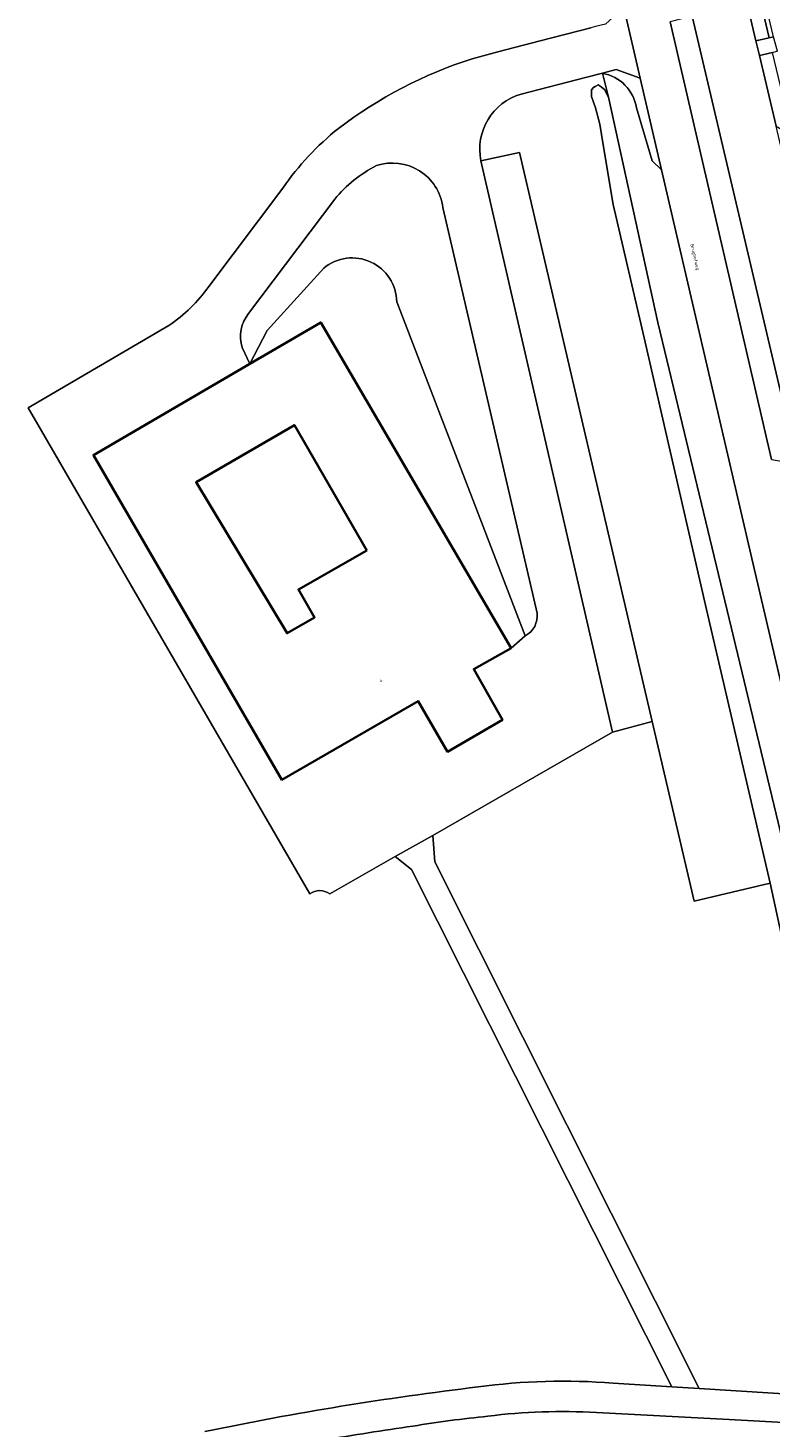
# Model space of a CAD drawing. Header units: metres. Extents: x 197700 to 204338, y 317132 to 325229.
# Tile 534 of 656: x 201883 to 201965, y 320090 to 320244. Entities that reach past the tile are written whole.
import ezdxf
from ezdxf.enums import TextEntityAlignment as Align

# ---------------------------------------------------------------- set-up
doc = ezdxf.new("R2010")
doc.units = ezdxf.units.M
for name, color, linetype, lineweight in [('B-WE-GR-BEPLANTING_CULTUUR_BOSPLANTSOEN-GV', 90, 'Continuous', 18), ('B-WE-GR-BEPLANTING_CULTUUR_HEESTERS-GV', 90, 'Continuous', 18), ('B-WE-OG-BEBOUWING-GV', 7, 'Continuous', 35), ('B-WE-OG-BEBOUWING-T18', 10, 'Continuous', 18), ('B-WE-OG-TERREIN_CULTUURSCHEIDING-GV', 7, 'Continuous', 18), ('B-WE-OG-TERREIN_ERF-GV', 7, 'Continuous', 18), ('B-WE-OG-TOPOGRAFIE-T18', 10, 'Continuous', 18), ('B-WE-OG-WATER_GREPPEL-GV', 160, 'Continuous', 18), ('B-WE-VH-VERHARDING_ASFALT-GV', 252, 'Continuous', 18), ('B-WE-VH-VERHARDING_OPEN-GV', 252, 'Continuous', 18), ('B-WE-VH-VERHARDING_STRAATBAKSTEEN-GV', 252, 'Continuous', 18), ('B-WE-VH-VERHARDING_TEGEL-GV', 252, 'Continuous', 18)]:
    doc.layers.add(name, color=color, linetype=linetype, lineweight=lineweight)
doc.styles.add('NLCS-ISO-M200-T18', font='NLCS-ISO.ttf', dxfattribs={"height": 0.36})

msp = doc.modelspace()

# ---------------------------------------------------------------- linework, layer by layer
at = {"layer": 'B-WE-GR-BEPLANTING_CULTUUR_BOSPLANTSOEN-GV'}
msp.add_lwpolyline([(201932.887, 320229.562), (201937.12, 320230.477), (201951.752, 320167.787), (201956.373, 320147.988), (201964.76, 320149.945), (201957.608, 320180.595), (201950.852, 320210.06), (201947.455, 320224.758), (201946.331, 320231.336), (201945.981, 320233.618), (201945.501, 320235.422), (201945.063, 320236.661), (201945.068, 320237.399), (201945.268, 320237.649), (201945.47, 320237.775), (201945.525, 320237.806), (201945.779, 320237.95), (201946.136, 320237.727), (201946.517, 320237.394), (201946.753, 320236.897), (201946.937, 320236.578), (201946.271, 320239.21), (201946.266, 320239.229), (201944.412, 320238.751), (201937.324, 320236.92)], dxfattribs=at)
msp.add_lwpolyline([(201937.324, 320236.92, 0.3930256), (201932.887, 320229.562)], format="xyb", dxfattribs=at)
at = {"layer": 'B-WE-GR-BEPLANTING_CULTUUR_HEESTERS-GV'}
msp.add_lwpolyline([(201935.103, 320355.83), (201934.625, 320355.69), (201951.811, 320294.926), (201956.898, 320275.696), (201964.63, 320243.11), (201965.12, 320243.215), (201957.403, 320275.738), (201952.316, 320294.968)], close=True, dxfattribs=at)
at = {"layer": 'B-WE-OG-BEBOUWING-GV'}
for points in [[(201936.213, 320175.854), (201915.236, 320211.759), (201907.406, 320207.19), (201890.185, 320197.139), (201910.95, 320161.347), (201925.954, 320170.03), (201929.2, 320164.434), (201935.253, 320167.944), (201932.098, 320173.548)], [(201920.297, 320186.636), (201912.783, 320182.337), (201914.555, 320179.239), (201911.523, 320177.504), (201901.498, 320194.148), (201912.347, 320200.447)]]:
    msp.add_lwpolyline(points, close=True, dxfattribs=at)
at = {"layer": 'B-WE-OG-TERREIN_CULTUURSCHEIDING-GV'}
for points in [[(201960.095, 320255.952), (201963.149, 320242.793), (201964.63, 320243.11), (201956.898, 320275.696), (201951.811, 320294.926), (201934.625, 320355.69)], [(201946.271, 320239.21), (201946.937, 320236.578), (201952.379, 320211.758), (201954.362, 320203.518), (201970.576, 320136.019), (201971.966, 320129.888), (201973.238, 320125.27), (201974.109, 320121.52), (201974.964, 320118.048), (201975.766, 320113.115), (201978.422, 320107.773), (201980.654, 320111.007), (201980.725, 320111.302), (201980.638, 320111.632), (201979.745, 320113.831), (201978.633, 320117.761), (201962.994, 320184.646), (201952.765, 320228.562)], [(201952.765, 320228.562), (201951.757, 320229.565), (201950.022, 320235.409)]]:
    msp.add_lwpolyline(points, dxfattribs=at)
for points in [[(201956.149, 320245.502), (201953.713, 320244.886), (201964.906, 320196.651), (201967.741, 320196.183)], [(201965.007, 320241.521), (201963.582, 320241.186), (201965.399, 320233.399), (201967.193, 320232.309)]]:
    msp.add_lwpolyline(points, close=True, dxfattribs=at)
msp.add_lwpolyline([(201950.022, 320235.409, 0.3177916), (201946.271, 320239.21)], format="xyb", dxfattribs=at)
at = {"layer": 'B-WE-OG-TERREIN_ERF-GV'}
for points in [[(201931.927, 320240.821), (201934.731, 320241.584), (201939.414, 320242.803), (201944.999, 320244.232)], [(201902.895, 320215.72), (201911.051, 320226.57)], [(201915.563, 320217.755), (201909.35, 320210.859), (201907.406, 320207.19), (201915.236, 320211.759), (201936.213, 320175.854)], [(201936.213, 320175.854), (201937.755, 320177.224), (201923.608, 320214.022)], [(201914.03, 320148.783), (201882.988, 320202.343), (201898.502, 320211.429)], [(201968.748, 320131.517), (201964.76, 320149.945), (201956.373, 320147.988), (201951.752, 320167.787), (201947.391, 320166.61), (201927.576, 320155.211), (201927.789, 320152.302), (201956.932, 320094.262), (201972.637, 320093.28)], [(201947.434, 320094.856), (201953.899, 320094.452), (201925.227, 320151.468), (201923.449, 320152.888), (201916.228, 320148.776)]]:
    msp.add_lwpolyline(points, dxfattribs=at)
for points in [[(201917.191, 320233.14, -0.0852168), (201931.927, 320240.821)], [(201911.051, 320226.57, -0.070977), (201917.191, 320233.14)], [(201923.608, 320214.022, 0.6268002), (201915.563, 320217.755)], [(201898.502, 320211.429, 0.0937389), (201902.895, 320215.72)], [(201916.228, 320148.776, 0.3298449), (201914.03, 320148.783)], [(201902.474, 320089.511, -0.0217426), (201932.56, 320094.437)], [(201932.56, 320094.437, -0.0533177), (201947.434, 320094.856)]]:
    msp.add_lwpolyline(points, format="xyb", dxfattribs=at)
msp.add_lwpolyline([(201911.523, 320177.504), (201914.555, 320179.239), (201912.783, 320182.337), (201920.297, 320186.636), (201912.347, 320200.447), (201901.498, 320194.148)], close=True, dxfattribs=at)
at = {"layer": 'B-WE-OG-WATER_GREPPEL-GV'}
msp.add_lwpolyline([(201970.576, 320136.019), (201954.362, 320203.518), (201952.379, 320211.758), (201946.937, 320236.578), (201946.753, 320236.897), (201946.517, 320237.394), (201946.136, 320237.727), (201945.779, 320237.95), (201945.525, 320237.806), (201945.47, 320237.775), (201945.268, 320237.649), (201945.068, 320237.399), (201945.063, 320236.661), (201945.501, 320235.422), (201945.981, 320233.618), (201946.331, 320231.336), (201947.455, 320224.758), (201950.852, 320210.06), (201957.608, 320180.595), (201964.76, 320149.945), (201968.748, 320131.517)], dxfattribs=at)
at = {"layer": 'B-WE-VH-VERHARDING_ASFALT-GV'}
for points in [[(201925.425, 320350.542), (201921.023, 320349.215), (201921.352, 320348.056), (201928.594, 320322.564), (201928.48, 320322.546), (201928.65, 320321.942), (201933.097, 320306.161), (201933.36, 320305.229), (201933.41, 320305.05), (201937.536, 320290.818), (201945.13, 320260.749), (201945.75, 320258.296), (201948.608, 320246.477), (201950.408, 320238.682), (201952.765, 320228.562), (201962.994, 320184.646), (201978.633, 320117.761), (201979.745, 320113.831), (201980.638, 320111.632), (201981.161, 320110.529), (201981.951, 320109.118), (201982.528, 320108.256), (201984.691, 320105.627)], [(201964.906, 320196.651), (201953.713, 320244.886)]]:
    msp.add_lwpolyline(points, dxfattribs=at)
at = {"layer": 'B-WE-VH-VERHARDING_OPEN-GV'}
for points in [[(201948.608, 320246.477), (201946.596, 320244.64), (201945.513, 320244.363), (201944.999, 320244.232), (201939.414, 320242.803), (201934.731, 320241.584), (201931.927, 320240.821)], [(201937.324, 320236.92), (201944.412, 320238.751), (201946.266, 320239.229), (201947.763, 320239.616), (201950.408, 320238.682), (201948.608, 320246.477)], [(201950.022, 320235.409), (201951.757, 320229.565), (201952.765, 320228.562), (201950.408, 320238.682), (201947.763, 320239.616), (201946.266, 320239.229), (201946.271, 320239.21)], [(201916.228, 320148.776), (201923.449, 320152.888), (201927.576, 320155.211), (201947.391, 320166.61), (201932.887, 320229.562)], [(201911.051, 320226.57), (201902.895, 320215.72)], [(201916.771, 320225.344), (201907.292, 320212.752)], [(201907.292, 320212.752), (201916.771, 320225.344)], [(201939.058, 320179.711), (201928.687, 320224.424)], [(201928.687, 320224.424), (201939.058, 320179.711)], [(201906.572, 320208.996), (201907.406, 320207.19), (201909.35, 320210.859), (201915.563, 320217.755)], [(201923.608, 320214.022), (201937.755, 320177.224)], [(201898.502, 320211.429), (201882.988, 320202.343), (201914.03, 320148.783)], [(201937.755, 320177.224), (201936.213, 320175.854), (201932.098, 320173.548), (201935.253, 320167.944), (201929.2, 320164.434), (201925.954, 320170.03), (201910.95, 320161.347), (201890.185, 320197.139), (201907.406, 320207.19), (201906.572, 320208.996)]]:
    msp.add_lwpolyline(points, dxfattribs=at)
for points in [[(201963.582, 320241.186), (201965.007, 320241.521), (201965.495, 320241.636), (201965.543, 320241.647), (201965.121, 320243.215), (201965.12, 320243.215), (201964.63, 320243.11), (201963.149, 320242.793)], [(201947.391, 320166.61), (201951.752, 320167.787), (201937.12, 320230.477), (201932.887, 320229.562)], [(201953.899, 320094.452), (201956.932, 320094.262), (201927.789, 320152.302), (201927.576, 320155.211), (201923.449, 320152.888), (201925.227, 320151.468)]]:
    msp.add_lwpolyline(points, close=True, dxfattribs=at)
for points in [[(201931.927, 320240.821, 0.0852168), (201917.191, 320233.14)], [(201946.271, 320239.21, -0.3177916), (201950.022, 320235.409)], [(201932.887, 320229.562, -0.3930256), (201937.324, 320236.92)], [(201917.191, 320233.14, 0.070977), (201911.051, 320226.57)], [(201921.377, 320229.044, 0.1016125), (201916.771, 320225.344)], [(201916.771, 320225.344, -0.1016125), (201921.377, 320229.044)], [(201928.687, 320224.424, 0.4712911), (201921.377, 320229.044)], [(201921.377, 320229.044, -0.4712911), (201928.687, 320224.424)], [(201915.563, 320217.755, -0.6268002), (201923.608, 320214.022)], [(201902.895, 320215.72, -0.0937389), (201898.502, 320211.429)], [(201907.292, 320212.752, 0.2454374), (201906.572, 320208.996)], [(201906.572, 320208.996, -0.2454374), (201907.292, 320212.752)], [(201937.755, 320177.224, 0.3168873), (201939.058, 320179.711)], [(201939.058, 320179.711, -0.3168873), (201937.755, 320177.224)], [(201914.03, 320148.783, -0.3298449), (201916.228, 320148.776)]]:
    msp.add_lwpolyline(points, format="xyb", dxfattribs=at)
at = {"layer": 'B-WE-VH-VERHARDING_STRAATBAKSTEEN-GV'}
for points in [[(201909.4, 320415.758), (201911.195, 320409.636), (201911.617, 320408.046), (201921.263, 320374.677), (201926.131, 320357.409), (201927.248, 320353.453), (201937.797, 320316.501), (201938.21, 320315.054), (201944.384, 320292.925), (201949.49, 320273.286), (201954.117, 320254.372), (201955.81, 320247.014), (201956.149, 320245.502), (201967.741, 320196.183), (201969.102, 320190.392), (201971.568, 320179.899), (201968.921, 320179.224), (201970.172, 320173.867), (201972.736, 320174.603), (201985.905, 320118.385)], [(201989.595, 320129.128), (201978.81, 320175.962), (201977.558, 320181.299), (201966.028, 320230.705), (201965.399, 320233.399), (201963.582, 320241.186), (201963.149, 320242.793), (201960.095, 320255.952)]]:
    msp.add_lwpolyline(points, dxfattribs=at)
at = {"layer": 'B-WE-VH-VERHARDING_TEGEL-GV'}
for points in [[(201932.56, 320094.437, 0.0217426), (201902.474, 320089.511)], [(201947.434, 320094.856, 0.0533177), (201932.56, 320094.437)], [(201933.64, 320091.211, 0.016361), (201925.388, 320090.116)], [(201925.388, 320090.116, -0.016361), (201933.64, 320091.211)], [(201945.616, 320091.611, 0.0462745), (201933.64, 320091.211)], [(201933.64, 320091.211, -0.0462745), (201945.616, 320091.611)], [(201925.388, 320090.116, 0.0063196), (201915.57, 320088.58)], [(201915.57, 320088.58, -0.0063196), (201925.388, 320090.116)]]:
    msp.add_lwpolyline(points, format="xyb", dxfattribs=at)
for points in [[(201945.616, 320091.611), (201960.21, 320090.845), (201975.585, 320090.008), (201977.691, 320089.893), (201985.686, 320089.458), (201985.851, 320092.521), (201980.178, 320092.8), (201979.941, 320092.935), (201975.911, 320093.128), (201974.866, 320093.16), (201972.637, 320093.28), (201956.932, 320094.262), (201953.899, 320094.452), (201947.434, 320094.856)], [(201971.284, 320087.76), (201970.677, 320081.171), (201973.677, 320080.968), (201974.357, 320088.117), (201975.406, 320088.067), (201975.585, 320090.008), (201960.21, 320090.845), (201945.616, 320091.611)]]:
    msp.add_lwpolyline(points, dxfattribs=at)

# ---------------------------------------------------------------- texts
at = {"layer": 'B-WE-OG-BEBOUWING-T18', "style": 'NLCS-ISO-M200-T18'}
msp.add_text('4', height=0.36, rotation=30, dxfattribs=at).set_placement((201921.86, 320172.283), align=Align.MIDDLE)
at = {"layer": 'B-WE-OG-TOPOGRAFIE-T18', "style": 'NLCS-ISO-M200-T18'}
msp.add_text('Brughofweg', height=0.36, rotation=283.1, dxfattribs=at).set_placement((201956.42, 320218.942), align=Align.MIDDLE)

doc.saveas('drawing.dxf')
